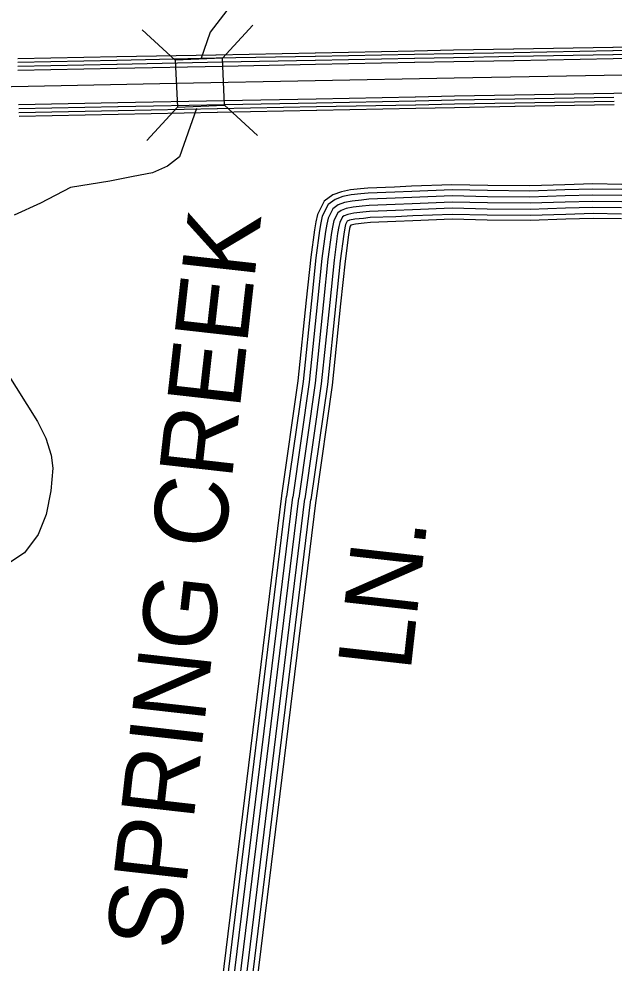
# Model space of a CAD drawing. Extents: x 1788175 to 1969470, y 584502 to 738744.
# Drawn here: x 1897454 to 1900459, y 672802 to 677570 of the extents above; entities that cross this region are included whole.
import ezdxf

# ---------------------------------------------------------------- set-up
doc = ezdxf.new("R2010")
doc.units = 0
for name, color, linetype in [('DESIGN - ROW - Right-of-Way and Easement Labels', 7, 'Continuous'), ('DESIGN - TRANSPORTATION - Text', 7, 'Continuous'), ('SURVEY - CENTERLINE - Preliminary', 7, 'Continuous'), ('SURVEY - DRAINAGE - Storm Sewer', 7, 'Continuous'), ('SURVEY - TRANSPORTATION - Roads', 7, 'Continuous')]:
    doc.layers.add(name, color=color, linetype=linetype)

msp = doc.modelspace()

# ---------------------------------------------------------------- linework, layer by layer
at = {"layer": 'DESIGN - TRANSPORTATION - Text'}
for points in [[(1897776.5, 678818.1), (1897856.5, 678829.1), (1897946.5, 678836.5), (1898028.5, 678831.9), (1898134.1, 678793.1), (1898221.6, 678730.4), (1898315.1, 678673.7), (1898386.9, 678647.1), (1898530.5, 678608.1), (1898618.3, 678577.4), (1898723.8, 678520.6), (1898797.4, 678470), (1898840.8, 678403.6), (1898870.3, 678341.4), (1898891.7, 678259.1), (1898905, 678164.9), (1898900.1, 678054.9), (1898851.2, 677937.1), (1898798.4, 677829.4), (1898692.9, 677726.2), (1898537.7, 677655.7), (1898419.9, 677503.1), (1898372.1, 677366.7)], [(1898350.2, 677118), (1898265.6, 676873.5), (1898204.5, 676826.4), (1898129.2, 676793.5), (1898030.5, 676774.7), (1897912.9, 676751.2), (1897715.5, 676718.4), (1897563, 676639.4), (1897430.5, 676578.3)], [(1897386.5, 675793.8), (1897548.5, 675536.4), (1897589.8, 675452), (1897617.1, 675367.7), (1897626.6, 675301.6), (1897615.7, 675187.5), (1897592.8, 675067.6), (1897552.1, 674965.8), (1897483.4, 674874.2), (1897372.9, 674800.9)]]:
    msp.add_lwpolyline(points, dxfattribs=at)
at = {"layer": 'SURVEY - CENTERLINE - Preliminary'}
for points in [[(1898249.1, 677245.2), (1899651, 677273), (1902206.3, 677318.8), (1903216, 677335.5), (1904009.8, 677345.8), (1904687.6, 677359), (1905261.5, 677376.9), (1906125.2, 677386.7), (1907180.9, 677397.2), (1907960.8, 677431.6), (1908202.8, 677437.9), (1908358.7, 677440.8), (1908526.7, 677445.6), (1908736.5, 677436), (1908964.3, 677418.4), (1909263.9, 677384.2), (1909850.9, 677289.9), (1914502.3, 676423.7), (1917391, 675886.4), (1918225.3, 675714.2), (1918474.8, 675656.4), (1918607.8, 675616.7)], [(1900953.7, 677434.9), (1900453.8, 677426)], [(1898449.3, 677387.8), (1897949.4, 677377.8)], [(1898950.1, 677397.7), (1898450.3, 677387.8)], [(1899451, 677407.6), (1898951.1, 677397.7)], [(1899451.3, 677390.1), (1898951.4, 677380.2)], [(1899952, 677417), (1899648.4, 677411.5), (1899451.9, 677407.6)], [(1899952.4, 677399.5), (1899648.7, 677394), (1899452.2, 677390.1)], [(1900452.9, 677425.9), (1899953, 677417)], [(1900453.2, 677408.4), (1899953.3, 677399.5)], [(1900453.5, 677388.4), (1899953.6, 677379.5)], [(1900954, 677417.4), (1900454.1, 677408.5)], [(1900954.4, 677397.4), (1900454.5, 677388.5)], [(1897948.5, 677377.8), (1897448.6, 677367.9)], [(1897948.9, 677360.3), (1897449, 677350.4)], [(1897949.3, 677340.3), (1897449.4, 677330.4)], [(1898450.2, 677372.1), (1897949.8, 677360.3)], [(1898482.3, 677350.9), (1897950.2, 677340.4)], [(1898950.5, 677380.2), (1898450.7, 677372.1)], [(1898950.9, 677360.2), (1898482.3, 677350.9)], [(1898951.3, 677339.9), (1898483.2, 677330.6)], [(1899451.7, 677370.1), (1898951.8, 677360.2)], [(1899452.1, 677349.9), (1898952.2, 677339.9)], [(1899952.7, 677379.5), (1899649.1, 677374.1), (1899452.6, 677370.2)], [(1899953.1, 677359.2), (1899649.5, 677353.8), (1899453, 677349.9)], [(1900453.9, 677368.2), (1899954, 677359.2)], [(1900954.7, 677377.1), (1900454.8, 677368.2)], [(1897949.7, 677320.1), (1897449.8, 677310.1)], [(1898483.2, 677330.6), (1897950.6, 677320.1)], [(1894727, 676889.1), (1895096.6, 676964.1), (1895505.1, 677064.6), (1895671.3, 677103.4), (1895819.5, 677138.4), (1895905.7, 677159.8), (1896101.8, 677188.4), (1896369.8, 677208.5), (1896835.7, 677217.2), (1898249.1, 677245.2)], [(1900457, 677193.8), (1899957.1, 677184.8)], [(1900957.9, 677202.7), (1900457.9, 677193.8)], [(1897953.1, 677145.7), (1897453.2, 677135.7)], [(1898490.8, 677156.3), (1897954.1, 677145.7)], [(1898954.8, 677165.5), (1898490.8, 677156.3)], [(1898956.1, 677145.3), (1898491.7, 677136.1)], [(1899455.6, 677175.5), (1898955.7, 677165.5)], [(1899456.9, 677155.2), (1898957, 677145.3)], [(1899956.2, 677184.8), (1899652.8, 677179.4), (1899456.5, 677175.5)], [(1899957.5, 677164.5), (1899653.1, 677159.1), (1899457.8, 677155.2)], [(1900458.3, 677173.5), (1899958.4, 677164.6)], [(1900458.7, 677153.5), (1899958.8, 677144.6)], [(1897954.5, 677125.4), (1897454.6, 677115.5)], [(1897954.9, 677105.4), (1897455, 677095.5)], [(1898491.7, 677136.1), (1897955.4, 677125.4)], [(1898455.7, 677115.3), (1897955.8, 677105.4)], [(1898456, 677097.8), (1897956.1, 677087.9)], [(1898956.5, 677125.3), (1898456.6, 677115.4)], [(1898956.8, 677107.8), (1898456.9, 677097.9)], [(1899457.3, 677135.2), (1898957.4, 677125.3)], [(1899457.6, 677117.7), (1898957.7, 677107.8)], [(1899957.9, 677144.5), (1899653.5, 677139.1), (1899458.2, 677135.2)], [(1899958.2, 677127), (1899653.9, 677121.6), (1899458.5, 677117.7)], [(1900459, 677136), (1899959.1, 677127.1)], [(1897955.2, 677087.9), (1897455.3, 677078)]]:
    msp.add_lwpolyline(points, dxfattribs=at)
at = {"layer": 'SURVEY - DRAINAGE - Storm Sewer'}
for p, q in [((1898481.5, 677371.4), (1898634.9, 677538.8)), ((1898244.1, 677361.1), (1898076.7, 677514.6)), ((1898254.4, 677123.7), (1898100.9, 676956.3)), ((1898491.7, 677134), (1898659.1, 676980.6))]:
    msp.add_line(p, q, dxfattribs=at)
msp.add_lwpolyline([(1898254.4, 677123.7), (1898491.8, 677134), (1898481.5, 677371.4), (1898244.1, 677361.1)], close=True, dxfattribs=at)
at = {"layer": 'SURVEY - TRANSPORTATION - Roads'}
for points in [[(1900498.7, 676734.5), (1900351.6, 676736.4), (1900210.1, 676732.5), (1900033.5, 676726.7), (1899820.9, 676728.6), (1899640.6, 676732.5), (1899436.1, 676724.7), (1899351, 676720.8), (1899216.4, 676715.9), (1899178.6, 676711.7), (1899128.5, 676706.5), (1899082.3, 676697.5), (1899039.3, 676680.9), (1898995.5, 676649.3), (1898961.6, 676583.1), (1898952.6, 676544.5), (1898946.2, 676504.6), (1898927.6, 676366.5), (1898905.2, 676149.7), (1898863.2, 675741.7), (1898780.5, 675162.7)], [(1900498.4, 676708.7), (1900351.8, 676710.7), (1900210.9, 676706.8), (1900033.8, 676701), (1899820.5, 676702.9), (1899640.8, 676706.8), (1899437.2, 676699), (1899352, 676695.1), (1899218.3, 676690.2), (1899181.3, 676686.1), (1899132.3, 676681), (1899089.4, 676672.7), (1899051.6, 676658.1), (1899015.6, 676632.1), (1898985.9, 676574.2), (1898977.9, 676539.5), (1898971.6, 676500.8), (1898953.1, 676363.4), (1898930.8, 676147), (1898888.7, 675738.5), (1898806, 675159)], [(1900498, 676677.7), (1900352.1, 676679.7), (1900211.9, 676675.8), (1900034.2, 676670), (1899820, 676671.9), (1899641, 676675.8), (1899438.5, 676668), (1899353.3, 676664.1), (1899220.5, 676659.3), (1899184.6, 676655.3), (1899136.9, 676650.3), (1899098, 676642.7), (1899066.5, 676630.6), (1899039.8, 676611.3), (1899015.2, 676563.5), (1899008.3, 676533.6), (1899002.3, 676496.3), (1898983.9, 676359.8), (1898961.6, 676143.9), (1898919.5, 675734.8), (1898836.7, 675154.7)], [(1900497.6, 676646.7), (1900352.3, 676648.7), (1900212.8, 676644.8), (1900034.6, 676639), (1899819.5, 676640.9), (1899641.3, 676644.8), (1899439.8, 676637), (1899354.6, 676633.2), (1899222.8, 676628.3), (1899187.9, 676624.5), (1899141.5, 676619.6), (1899106.6, 676612.8), (1899081.4, 676603.2), (1899064, 676590.6), (1899044.6, 676552.8), (1899038.8, 676527.6), (1899033, 676491.8), (1899014.7, 676356.1), (1898992.4, 676140.7), (1898950.3, 675731), (1898867.4, 675150.3)], [(1900497.6, 676646.7), (1900352.3, 676648.7), (1900212.8, 676644.8), (1900034.6, 676639), (1899819.5, 676640.9), (1899641.3, 676644.8), (1899439.8, 676637), (1899354.6, 676633.2), (1899222.8, 676628.3), (1899187.9, 676624.5), (1899141.5, 676619.6), (1899106.6, 676612.8), (1899081.4, 676603.2), (1899064, 676590.6), (1899044.6, 676552.8), (1899038.8, 676527.6), (1899033, 676491.8), (1899014.7, 676356.1), (1898992.4, 676140.7), (1898950.3, 675731), (1898867.4, 675150.3)], [(1900497.2, 676615.7), (1900352.5, 676617.7), (1900213.7, 676613.8), (1900034.9, 676608), (1899819.1, 676609.9), (1899641.5, 676613.8), (1899441.1, 676606.1), (1899355.8, 676602.2), (1899225.1, 676597.4), (1899191.3, 676593.6), (1899146, 676588.9), (1899115.2, 676582.9), (1899096.3, 676575.7), (1899088.2, 676569.8), (1899073.9, 676542.1), (1899069.2, 676521.6), (1899063.6, 676487.2), (1899045.5, 676352.4), (1899023.3, 676137.5), (1898981, 675727.2), (1898898.1, 675145.9)], [(1900496.8, 676584.8), (1900352.7, 676586.7), (1900214.7, 676582.8), (1900035.3, 676577), (1899818.6, 676578.9), (1899641.8, 676582.8), (1899442.4, 676575.1), (1899357.1, 676571.2), (1899227.4, 676566.5), (1899194.6, 676562.8), (1899150.6, 676558.2), (1899123.8, 676553), (1899112.1, 676548.5), (1899103.3, 676531.3), (1899099.6, 676515.6), (1899094.3, 676482.7), (1899076.3, 676348.8), (1899054.1, 676134.3), (1899011.8, 675723.4), (1898928.7, 675141.5)], [(1900496.5, 676560), (1900352.9, 676561.9), (1900215.4, 676558.1), (1900035.6, 676552.3), (1899818.2, 676554.2), (1899642, 676558), (1899443.4, 676550.4), (1899358.1, 676546.5), (1899229.2, 676541.8), (1899197.2, 676538.2), (1899154.2, 676533.8), (1899130.6, 676529.2), (1899129.8, 676528.9), (1899126.7, 676522.8), (1899123.9, 676510.9), (1899118.7, 676479), (1899100.8, 676345.9), (1899078.7, 676131.8), (1899036.3, 675720.4), (1898953.2, 675138)], [(1898428.7, 672276.7), (1898781.3, 675160.8)], [(1898453.3, 672273.7), (1898805.8, 675157.8)], [(1898484, 672269.9), (1898836.6, 675154)], [(1898514.8, 672266.1), (1898867.4, 675150.3)], [(1898514.8, 672266.1), (1898867.4, 675150.3)], [(1898545.6, 672262.4), (1898898.1, 675146.5)], [(1898576.4, 672258.6), (1898928.9, 675142.8)], [(1898601.9, 672255.5), (1898954.4, 675139.6)]]:
    msp.add_lwpolyline(points, dxfattribs=at)

# ---------------------------------------------------------------- texts
at = {"layer": 'DESIGN - ROW - Right-of-Way and Easement Labels'}
for s, height, p in [('SPRING CREEK', 369.999, (1898261.9, 672861.7)), ('LN.', 370, (1899431.1, 674269.2))]:
    msp.add_text(s, height=height, rotation=83.5919, dxfattribs=at).set_placement(p)

doc.saveas('drawing.dxf')
